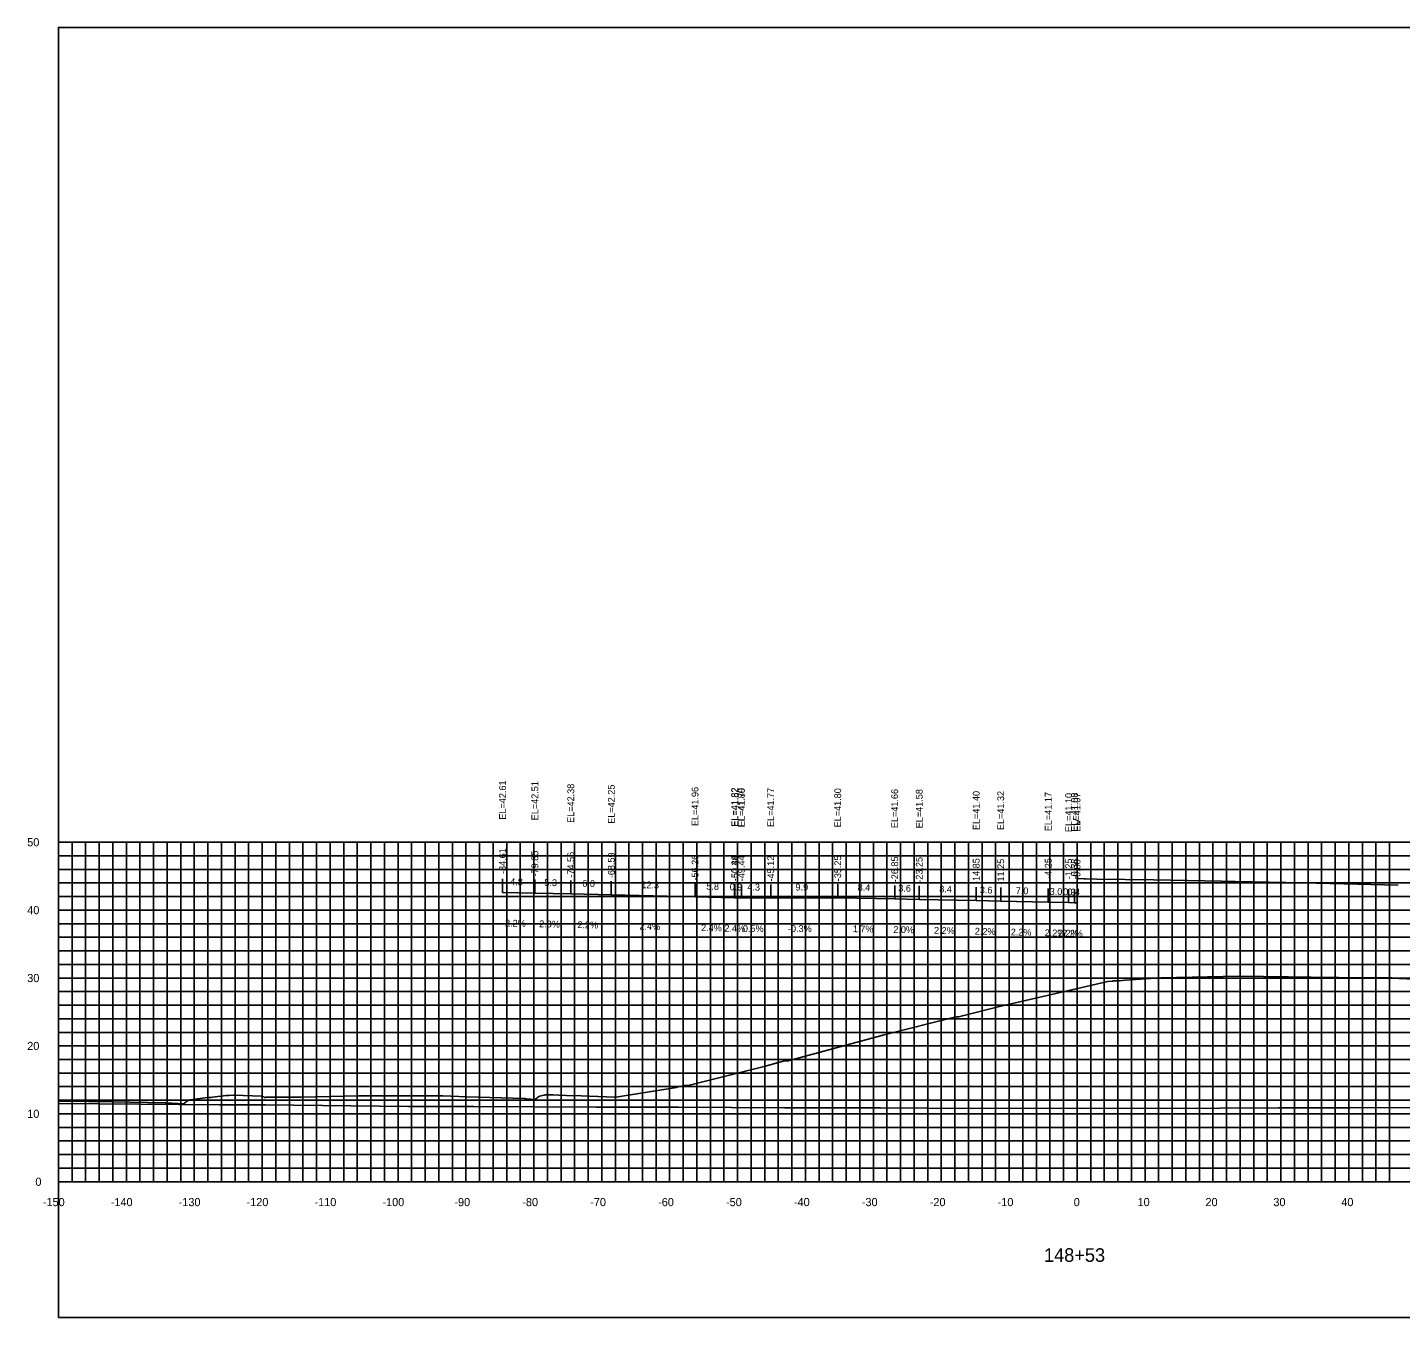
# Model space of a CAD drawing. Extents: x 1800880 to 1818864, y 245271 to 250560.
# Drawn here: x 1817067.8 to 1817270, y 248625.2 to 248815.2 of the extents above; entities that cross this region are included whole.
import ezdxf

# ---------------------------------------------------------------- set-up
doc = ezdxf.new("R2010")
doc.units = 0
for name, color, linetype in [('33', 7, 'Continuous'), ('ANNO-TXT', 7, 'Continuous'), ('AXIS', 7, 'Continuous'), ('CL-CNST', 7, 'Continuous'), ('DESIGN - DRAINAGE - Bridges', 7, 'Continuous'), ('Level 32', 7, 'Continuous'), ('Level 37', 7, 'Continuous'), ('Level 46', 7, 'Continuous'), ('Level 62', 7, 'Continuous'), ('SHT-BDR', 7, 'Continuous')]:
    doc.layers.add(name, color=color, linetype=linetype)

msp = doc.modelspace()

# ---------------------------------------------------------------- linework, layer by layer
at = {"layer": 'AXIS'}
msp.add_lwpolyline([(1817222.39, 248689.88), (1817223.43, 248689.86), (1817223.64, 248689.86), (1817225.31, 248689.82), (1817233.64, 248689.68), (1817243.64, 248689.51), (1817245.64, 248689.46), (1817255.64, 248689.24), (1817257.64, 248689.2), (1817259.64, 248689.15), (1817269.64, 248688.93)], dxfattribs=at)
at = {"layer": 'CL-CNST'}
msp.add_lwpolyline([(1817072.39, 248657.12), (1817076.86, 248657.07), (1817079.32, 248657.04), (1817079.36, 248657.04), (1817079.36, 248657.03), (1817079.37, 248657.03), (1817079.37, 248657.03), (1817079.37, 248657.03), (1817079.37, 248657.03), (1817079.38, 248657.03), (1817079.38, 248657.03), (1817079.39, 248657.03), (1817079.39, 248657.03), (1817079.4, 248657.03), (1817079.4, 248657.03), (1817079.41, 248657.03), (1817079.42, 248657.03), (1817079.43, 248657.03), (1817079.44, 248657.03), (1817079.46, 248657.03), (1817079.48, 248657.03), (1817079.52, 248657.03), (1817079.56, 248657.03), (1817079.64, 248657.03), (1817079.8, 248657.03), (1817080.26, 248657.02), (1817088.15, 248656.84), (1817088.18, 248656.84), (1817088.73, 248656.81), (1817089.09, 248656.79), (1817089.35, 248656.78), (1817089.54, 248656.76), (1817089.69, 248656.76), (1817089.81, 248656.75), (1817089.91, 248656.74), (1817089.99, 248656.74), (1817090.06, 248656.73), (1817090.12, 248656.73), (1817090.17, 248656.73), (1817090.21, 248656.73), (1817090.92, 248656.69), (1817090.93, 248656.68), (1817090.95, 248656.81), (1817090.96, 248656.81), (1817091.44, 248657.19), (1817091.51, 248657.19), (1817091.77, 248657.28), (1817091.82, 248657.28), (1817094.31, 248657.65), (1817094.58, 248657.65), (1817094.87, 248657.66), (1817095.05, 248657.68), (1817097.06, 248657.95), (1817097.38, 248657.96), (1817097.48, 248657.95), (1817098.18, 248657.98), (1817098.26, 248657.97), (1817102.31, 248657.83), (1817102.65, 248657.75), (1817102.78, 248657.57), (1817102.78, 248657.57), (1817102.79, 248657.58), (1817102.8, 248657.58), (1817102.8, 248657.59), (1817102.81, 248657.6), (1817102.83, 248657.62), (1817102.84, 248657.63), (1817102.85, 248657.64), (1817102.86, 248657.66), (1817102.88, 248657.67), (1817102.89, 248657.69), (1817104.13, 248657.68), (1817108.12, 248657.7), (1817116.56, 248657.87), (1817116.81, 248657.88), (1817120.12, 248657.88), (1817128.59, 248657.87), (1817129, 248657.87), (1817132.53, 248657.76), (1817141, 248657.48), (1817141.05, 248657.48), (1817141.14, 248657.47), (1817141.21, 248657.46), (1817141.29, 248657.46), (1817142.6, 248657.37), (1817142.93, 248657.64), (1817143.24, 248657.86), (1817143.9, 248658.01), (1817144.04, 248658.06), (1817144.11, 248658.06), (1817144.12, 248658.06), (1817144.17, 248658.06), (1817144.63, 248658.06), (1817144.66, 248658.06), (1817145.23, 248658.04), (1817146.07, 248658.01), (1817147.18, 248657.96), (1817149.37, 248657.9), (1817154.29, 248657.67), (1817154.48, 248657.67), (1817163.41, 248659.14), (1817163.47, 248659.15), (1817164.62, 248659.43), (1817164.66, 248659.43), (1817165.12, 248659.43), (1817176.31, 248662.23), (1817179.29, 248663.05), (1817179.73, 248663.06), (1817179.84, 248663.06), (1817193.97, 248666.86), (1817194.16, 248666.9), (1817204.31, 248669.49), (1817204.63, 248669.5), (1817204.88, 248669.51), (1817205.13, 248669.58), (1817210.97, 248671.07), (1817226.25, 248674.59), (1817226.89, 248674.74), (1817227.59, 248674.8), (1817227.72, 248674.81), (1817228.11, 248674.81), (1817228.22, 248674.81), (1817228.29, 248674.82), (1817228.63, 248674.84), (1817229.47, 248674.91), (1817234.71, 248675.29), (1817234.78, 248675.29), (1817246.14, 248675.53), (1817253.51, 248675.4), (1817256.86, 248675.35), (1817264.99, 248675.29), (1817268.66, 248675.26), (1817268.66, 248675.26), (1817269.83, 248675.19), (1817272.16, 248675.06)], dxfattribs=at)
at = {"layer": 'DESIGN - DRAINAGE - Bridges'}
for p, q in [((1817072.33, 248695.24), (1817072.39, 248695.24)), ((1817072.39, 248645.24), (1817072.39, 248695.24)), ((1817072.33, 248685.24), (1817072.39, 248685.24)), ((1817072.33, 248675.24), (1817072.39, 248675.24)), ((1817072.33, 248665.24), (1817072.39, 248665.24)), ((1817072.33, 248655.24), (1817072.39, 248655.24)), ((1817072.33, 248645.24), (1817072.39, 248645.24)), ((1817072.39, 248645.24), (1817372.39, 248645.24)), ((1817072.39, 248645.18), (1817072.39, 248645.24)), ((1817082.39, 248645.18), (1817082.39, 248645.24)), ((1817092.39, 248645.18), (1817092.39, 248645.24)), ((1817102.39, 248645.18), (1817102.39, 248645.24)), ((1817112.39, 248645.18), (1817112.39, 248645.24)), ((1817122.39, 248645.18), (1817122.39, 248645.24)), ((1817132.39, 248645.18), (1817132.39, 248645.24)), ((1817142.39, 248645.18), (1817142.39, 248645.24)), ((1817152.39, 248645.18), (1817152.39, 248645.24)), ((1817162.39, 248645.18), (1817162.39, 248645.24)), ((1817172.39, 248645.18), (1817172.39, 248645.24)), ((1817182.39, 248645.18), (1817182.39, 248645.24)), ((1817192.39, 248645.18), (1817192.39, 248645.24)), ((1817202.39, 248645.18), (1817202.39, 248645.24)), ((1817212.39, 248645.18), (1817212.39, 248645.24)), ((1817222.39, 248645.18), (1817222.39, 248645.24)), ((1817232.39, 248645.18), (1817232.39, 248645.24)), ((1817242.39, 248645.18), (1817242.39, 248645.24)), ((1817252.39, 248645.18), (1817252.39, 248645.24)), ((1817262.39, 248645.18), (1817262.39, 248645.24))]:
    msp.add_line(p, q, dxfattribs=at)
at = {"layer": 'Level 37'}
for p, q in [((1817137.78, 248687.85), (1817137.78, 248689.85)), ((1817142.54, 248687.74), (1817142.54, 248689.74)), ((1817147.83, 248687.62), (1817147.83, 248689.62)), ((1817153.8, 248687.49), (1817153.8, 248689.49)), ((1817166.13, 248687.19), (1817166.13, 248689.19)), ((1817171.95, 248687.06), (1817171.95, 248689.06)), ((1817172, 248687.05), (1817172, 248689.05)), ((1817172.95, 248687.03), (1817172.95, 248689.03)), ((1817172.95, 248687.03), (1817172.95, 248689.03)), ((1817177.27, 248687.01), (1817177.27, 248689.01)), ((1817187.14, 248687.04), (1817187.14, 248689.04)), ((1817195.53, 248686.89), (1817195.53, 248688.89)), ((1817199.14, 248686.82), (1817199.14, 248688.82)), ((1817207.53, 248686.64), (1817207.53, 248688.64)), ((1817211.14, 248686.56), (1817211.14, 248688.56)), ((1817218.13, 248686.4), (1817218.13, 248688.4)), ((1817221.14, 248686.34), (1817221.14, 248688.34)), ((1817222.01, 248686.32), (1817222.01, 248688.32)), ((1817222.38, 248686.31), (1817222.38, 248688.31))]:
    msp.add_line(p, q, dxfattribs=at)
msp.add_lwpolyline([(1817072.39, 248625.24), (1817372.39, 248625.24), (1817372.39, 248815.24), (1817072.39, 248815.24)], close=True, dxfattribs=at)
at = {"layer": 'Level 46'}
for p, q in [((1817072.39, 248695.24), (1817372.39, 248695.24)), ((1817072.39, 248645.24), (1817072.39, 248695.24)), ((1817074.39, 248645.24), (1817074.39, 248695.24)), ((1817076.39, 248645.24), (1817076.39, 248695.24)), ((1817078.39, 248645.24), (1817078.39, 248695.24)), ((1817080.39, 248645.24), (1817080.39, 248695.24)), ((1817082.39, 248645.24), (1817082.39, 248695.24)), ((1817084.39, 248645.24), (1817084.39, 248695.24)), ((1817086.39, 248645.24), (1817086.39, 248695.24)), ((1817088.39, 248645.24), (1817088.39, 248695.24)), ((1817090.39, 248645.24), (1817090.39, 248695.24)), ((1817092.39, 248645.24), (1817092.39, 248695.24)), ((1817094.39, 248645.24), (1817094.39, 248695.24)), ((1817096.39, 248645.24), (1817096.39, 248695.24)), ((1817098.39, 248645.24), (1817098.39, 248695.24)), ((1817100.39, 248645.24), (1817100.39, 248695.24)), ((1817102.39, 248645.24), (1817102.39, 248695.24)), ((1817104.39, 248645.24), (1817104.39, 248695.24)), ((1817106.39, 248645.24), (1817106.39, 248695.24)), ((1817108.39, 248645.24), (1817108.39, 248695.24)), ((1817110.39, 248645.24), (1817110.39, 248695.24)), ((1817112.39, 248645.24), (1817112.39, 248695.24)), ((1817114.39, 248645.24), (1817114.39, 248695.24)), ((1817116.39, 248645.24), (1817116.39, 248695.24)), ((1817118.39, 248645.24), (1817118.39, 248695.24)), ((1817120.39, 248645.24), (1817120.39, 248695.24)), ((1817122.39, 248645.24), (1817122.39, 248695.24)), ((1817124.39, 248645.24), (1817124.39, 248695.24)), ((1817126.39, 248645.24), (1817126.39, 248695.24)), ((1817128.39, 248645.24), (1817128.39, 248695.24)), ((1817130.39, 248645.24), (1817130.39, 248695.24)), ((1817132.39, 248645.24), (1817132.39, 248695.24)), ((1817134.39, 248645.24), (1817134.39, 248695.24)), ((1817136.39, 248645.24), (1817136.39, 248695.24)), ((1817138.39, 248645.24), (1817138.39, 248695.24)), ((1817140.39, 248645.24), (1817140.39, 248695.24)), ((1817142.39, 248645.24), (1817142.39, 248695.24)), ((1817144.39, 248645.24), (1817144.39, 248695.24)), ((1817146.39, 248645.24), (1817146.39, 248695.24)), ((1817148.39, 248645.24), (1817148.39, 248695.24)), ((1817150.39, 248645.24), (1817150.39, 248695.24)), ((1817152.39, 248645.24), (1817152.39, 248695.24)), ((1817154.39, 248645.24), (1817154.39, 248695.24)), ((1817156.39, 248645.24), (1817156.39, 248695.24)), ((1817158.39, 248645.24), (1817158.39, 248695.24)), ((1817160.39, 248645.24), (1817160.39, 248695.24)), ((1817162.39, 248645.24), (1817162.39, 248695.24)), ((1817164.39, 248645.24), (1817164.39, 248695.24)), ((1817166.39, 248645.24), (1817166.39, 248695.24)), ((1817168.39, 248645.24), (1817168.39, 248695.24)), ((1817170.39, 248645.24), (1817170.39, 248695.24)), ((1817172.39, 248645.24), (1817172.39, 248695.24)), ((1817174.39, 248645.24), (1817174.39, 248695.24)), ((1817176.39, 248645.24), (1817176.39, 248695.24)), ((1817178.39, 248645.24), (1817178.39, 248695.24)), ((1817180.39, 248645.24), (1817180.39, 248695.24)), ((1817182.39, 248645.24), (1817182.39, 248695.24)), ((1817184.39, 248645.24), (1817184.39, 248695.24)), ((1817186.39, 248645.24), (1817186.39, 248695.24)), ((1817188.39, 248645.24), (1817188.39, 248695.24)), ((1817190.39, 248645.24), (1817190.39, 248695.24)), ((1817192.39, 248645.24), (1817192.39, 248695.24)), ((1817194.39, 248645.24), (1817194.39, 248695.24)), ((1817196.39, 248645.24), (1817196.39, 248695.24)), ((1817198.39, 248645.24), (1817198.39, 248695.24)), ((1817200.39, 248645.24), (1817200.39, 248695.24)), ((1817202.39, 248645.24), (1817202.39, 248695.24)), ((1817204.39, 248645.24), (1817204.39, 248695.24)), ((1817206.39, 248645.24), (1817206.39, 248695.24)), ((1817208.39, 248645.24), (1817208.39, 248695.24)), ((1817210.39, 248645.24), (1817210.39, 248695.24)), ((1817212.39, 248645.24), (1817212.39, 248695.24)), ((1817214.39, 248645.24), (1817214.39, 248695.24)), ((1817216.39, 248645.24), (1817216.39, 248695.24)), ((1817218.39, 248645.24), (1817218.39, 248695.24)), ((1817220.39, 248645.24), (1817220.39, 248695.24)), ((1817222.39, 248645.24), (1817222.39, 248695.24)), ((1817224.39, 248645.24), (1817224.39, 248695.24)), ((1817226.39, 248645.24), (1817226.39, 248695.24)), ((1817228.39, 248645.24), (1817228.39, 248695.24)), ((1817230.39, 248645.24), (1817230.39, 248695.24)), ((1817232.39, 248645.24), (1817232.39, 248695.24)), ((1817234.39, 248645.24), (1817234.39, 248695.24)), ((1817236.39, 248645.24), (1817236.39, 248695.24)), ((1817238.39, 248645.24), (1817238.39, 248695.24)), ((1817240.39, 248645.24), (1817240.39, 248695.24)), ((1817242.39, 248645.24), (1817242.39, 248695.24)), ((1817244.39, 248645.24), (1817244.39, 248695.24)), ((1817246.39, 248645.24), (1817246.39, 248695.24)), ((1817248.39, 248645.24), (1817248.39, 248695.24)), ((1817250.39, 248645.24), (1817250.39, 248695.24)), ((1817252.39, 248645.24), (1817252.39, 248695.24)), ((1817254.39, 248645.24), (1817254.39, 248695.24)), ((1817256.39, 248645.24), (1817256.39, 248695.24)), ((1817258.39, 248645.24), (1817258.39, 248695.24)), ((1817260.39, 248645.24), (1817260.39, 248695.24)), ((1817262.39, 248645.24), (1817262.39, 248695.24)), ((1817264.39, 248645.24), (1817264.39, 248695.24)), ((1817266.39, 248645.24), (1817266.39, 248695.24)), ((1817268.39, 248645.24), (1817268.39, 248695.24)), ((1817072.39, 248693.24), (1817372.39, 248693.24)), ((1817072.39, 248691.24), (1817372.39, 248691.24)), ((1817072.39, 248689.24), (1817372.39, 248689.24)), ((1817072.39, 248687.24), (1817372.39, 248687.24)), ((1817072.39, 248685.24), (1817372.39, 248685.24)), ((1817072.39, 248683.24), (1817372.39, 248683.24)), ((1817072.39, 248681.24), (1817372.39, 248681.24)), ((1817072.39, 248679.24), (1817372.39, 248679.24)), ((1817072.39, 248677.24), (1817372.39, 248677.24)), ((1817072.39, 248675.24), (1817372.39, 248675.24)), ((1817072.39, 248673.24), (1817372.39, 248673.24)), ((1817072.39, 248671.24), (1817372.39, 248671.24)), ((1817072.39, 248669.24), (1817372.39, 248669.24)), ((1817072.39, 248667.24), (1817372.39, 248667.24)), ((1817072.39, 248665.24), (1817372.39, 248665.24)), ((1817072.39, 248663.24), (1817372.39, 248663.24)), ((1817072.39, 248661.24), (1817372.39, 248661.24)), ((1817072.39, 248659.24), (1817372.39, 248659.24)), ((1817072.39, 248657.24), (1817372.39, 248657.24)), ((1817072.39, 248655.24), (1817372.39, 248655.24)), ((1817072.39, 248653.24), (1817372.39, 248653.24)), ((1817072.39, 248651.24), (1817372.39, 248651.24)), ((1817072.39, 248649.24), (1817372.39, 248649.24)), ((1817072.39, 248647.24), (1817372.39, 248647.24)), ((1817072.39, 248645.24), (1817372.39, 248645.24))]:
    msp.add_line(p, q, dxfattribs=at)
at = {"layer": 'Level 62'}
for points in [[(1817137.78, 248687.85), (1817142.54, 248687.74), (1817147.83, 248687.62), (1817153.8, 248687.49), (1817166.13, 248687.19), (1817171.95, 248687.06), (1817172, 248687.05), (1817172.95, 248687.03)], [(1817172.95, 248687.03), (1817177.27, 248687.01), (1817187.14, 248687.04), (1817195.53, 248686.89), (1817199.14, 248686.82), (1817207.53, 248686.64), (1817211.14, 248686.56), (1817218.13, 248686.4), (1817221.14, 248686.34), (1817222.01, 248686.32), (1817222.38, 248686.31)], [(1817072.39, 248656.74), (1817096.05, 248656.56), (1817102.88, 248656.54), (1817123.81, 248656.34), (1817133.57, 248656.33), (1817151.56, 248656.21), (1817163.7, 248656.21), (1817179.32, 248656.1), (1817193.43, 248656.12), (1817207.07, 248656.02), (1817222.84, 248656.07), (1817234.83, 248656.04), (1817252.01, 248656.12), (1817262.59, 248656.13), (1817280.98, 248656.23), (1817290.34, 248656.07), (1817309.8, 248656.18), (1817318.1, 248656.27), (1817325.74, 248656.22), (1817345.85, 248656.34), (1817353.18, 248656.47), (1817372.39, 248656.58)]]:
    msp.add_lwpolyline(points, dxfattribs=at)

# ---------------------------------------------------------------- texts
for s, p in [('-150', (1817070.09, 248641.64)), ('-140', (1817080.09, 248641.64)), ('-130', (1817090.09, 248641.64)), ('-120', (1817100.09, 248641.64)), ('-110', (1817110.09, 248641.64)), ('-100', (1817120.09, 248641.64)), ('-90', (1817130.69, 248641.64)), ('-80', (1817140.69, 248641.64)), ('-70', (1817150.69, 248641.64)), ('-60', (1817160.69, 248641.64)), ('-50', (1817170.69, 248641.64)), ('-40', (1817180.69, 248641.64)), ('-30', (1817190.69, 248641.64)), ('-20', (1817200.69, 248641.64)), ('-10', (1817210.69, 248641.64)), ('0', (1817221.89, 248641.64)), ('10', (1817231.29, 248641.64)), ('20', (1817241.29, 248641.64)), ('30', (1817251.29, 248641.64)), ('40', (1817261.29, 248641.64))]:
    msp.add_text(s, height=1.2).set_placement(p)
at = {"layer": '33'}
for s, p in [('50', (1817067.79, 248694.64)), ('40', (1817067.79, 248684.64)), ('30', (1817067.79, 248674.64)), ('20', (1817067.79, 248664.64)), ('10', (1817067.79, 248654.64)), ('0', (1817068.99, 248644.64))]:
    msp.add_text(s, height=1.2, dxfattribs=at).set_placement(p)
at = {"layer": 'ANNO-TXT'}
for s, rotation, p in [('4.8', 358.7329, (1817138.9, 248688.92)), ('5.3', 358.6687, (1817143.93, 248688.81)), ('6.0', 358.7221, (1817149.52, 248688.68)), ('12.3', 358.6428, (1817158.21, 248688.48)), ('5.8', 358.6384, (1817167.78, 248688.26)), ('0.9', 358.6379, (1817171.22, 248688.17)), ('4.3', 359.69, (1817173.83, 248688.13)), ('9.9', 0.1637, (1817180.92, 248688.12)), ('8.4', 359.0171, (1817190.07, 248688.09)), ('3.6', 358.8629, (1817196.05, 248687.98)), ('8.4', 358.7397, (1817202.08, 248687.86)), ('3.6', 358.7397, (1817208.05, 248687.72)), ('7.0', 358.7397, (1817213.34, 248687.61)), ('3.0', 358.7397, (1817218.34, 248687.5)), ('0.9', 358.7397, (1817220.32, 248687.45)), ('0.4', 358.7397, (1817220.94, 248687.44)), ('2.2%', 358.7329, (1817138.14, 248682.84)), ('2.3%', 358.6687, (1817143.16, 248682.73)), ('2.2%', 358.7221, (1817148.79, 248682.6)), ('2.4%', 358.6428, (1817157.93, 248682.39)), ('2.4%', 358.6384, (1817167.01, 248682.17)), ('2.4%', 358.6379, (1817170.44, 248682.09)), ('0.5%', 359.69, (1817173.17, 248682.03)), ('-0.3%', 0.1637, (1817179.81, 248682.01)), ('1.7%', 359.0171, (1817189.34, 248682)), ('2.0%', 358.8629, (1817195.32, 248681.89)), ('2.2%', 358.7397, (1817201.31, 248681.77)), ('2.2%', 358.7397, (1817207.31, 248681.64)), ('2.2%', 358.7397, (1817212.61, 248681.52)), ('2.2%', 358.7397, (1817217.61, 248681.41)), ('2.2%', 358.7397, (1817219.55, 248681.37)), ('2.2%', 358.7397, (1817220.17, 248681.36))]:
    msp.add_text(s, height=1, rotation=rotation, dxfattribs=at).set_placement(p)
at = {"layer": 'DESIGN - DRAINAGE - Bridges'}
for s, height, p in [('>', 1.5, (1817221.78, 248697.49)), ('-', 0.0001, (1817072.39, 248645.24))]:
    msp.add_text(s, height=height, dxfattribs=at).set_placement(p)
at = {"layer": 'Level 32'}
msp.add_text('148+53', height=2, dxfattribs=at).set_placement((1817217.51, 248633.44))
at = {"layer": 'SHT-BDR'}
for s, p in [('EL=42.61', (1817138.28, 248698.57)), ('EL=42.51', (1817143.04, 248698.47)), ('EL=42.38', (1817148.33, 248698.09)), ('EL=42.25', (1817154.3, 248697.96)), ('EL=41.96', (1817166.63, 248697.62)), ('EL=41.82', (1817172.45, 248697.53)), ('EL=41.82', (1817172.5, 248697.53)), ('EL=41.79', (1817173.45, 248697.5)), ('EL=41.80', (1817173.45, 248697.43)), ('EL=41.77', (1817177.77, 248697.48)), ('EL=41.80', (1817187.64, 248697.43)), ('EL=41.66', (1817196.03, 248697.32)), ('EL=41.58', (1817199.64, 248697.29)), ('EL=41.40', (1817208.03, 248697.03)), ('EL=41.32', (1817211.64, 248697.03)), ('EL=41.17', (1817218.63, 248696.87)), ('EL=41.10', (1817221.64, 248696.73)), ('EL=41.08', (1817222.51, 248696.79)), ('EL=41.07', (1817222.88, 248696.78)), ('-84.61', (1817138.28, 248690.56)), ('-79.85', (1817143.04, 248690.2)), ('-74.56', (1817148.33, 248690.03)), ('-68.59', (1817154.3, 248689.94)), ('-56.26', (1817166.63, 248689.6)), ('-50.44', (1817172.45, 248689.51)), ('-50.38', (1817172.5, 248689.51)), ('-49.44', (1817173.45, 248689.49)), ('-49.44', (1817173.45, 248689.49)), ('-45.12', (1817177.77, 248689.46)), ('-35.25', (1817187.64, 248689.49)), ('-26.85', (1817196.03, 248689.35)), ('-23.25', (1817199.64, 248689.28)), ('-14.85', (1817208.03, 248689.09)), ('-11.25', (1817211.64, 248689.01)), ('-4.25', (1817218.63, 248689.85)), ('-1.25', (1817221.64, 248689.78)), ('-0.38', (1817222.51, 248689.77)), ('-0.00', (1817222.88, 248689.68))]:
    msp.add_text(s, height=1, rotation=90, dxfattribs=at).set_placement(p)

doc.saveas('drawing.dxf')
